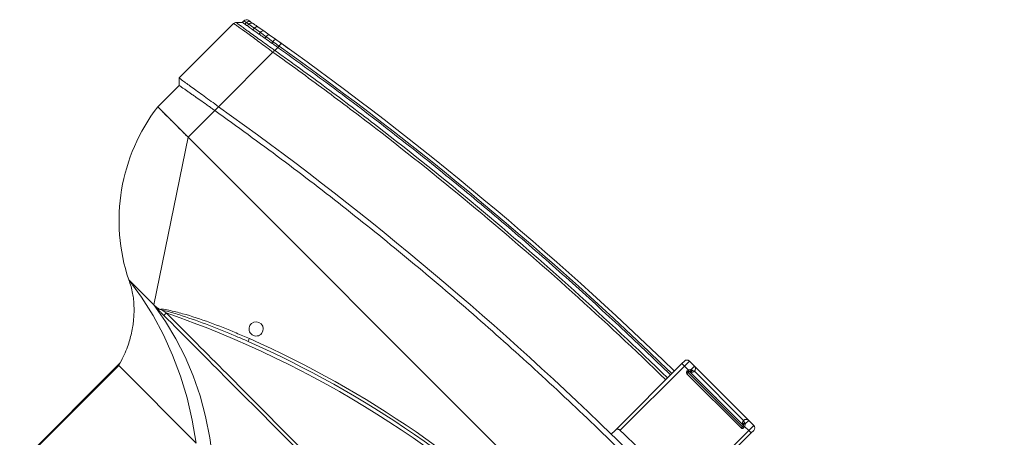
# Model space of a CAD drawing. Header units: millimetres. Extents: x -96593 to 66336, y -23969 to 7139.
# Tile 591 of 656: x 1874 to 1921, y 6290 to 6310. Entities that reach past the tile are written whole.
import ezdxf

# ---------------------------------------------------------------- set-up
doc = ezdxf.new("R2010")
doc.units = ezdxf.units.MM

# ---------------------------------------------------------------- blocks, each defined once
blk = doc.blocks.new('W_Gorny')
at = {"color": 7, "linetype": 'Continuous', "lineweight": 13}
for p, q in [((170.301, 214.424), (170.301, 222.224)), ((170.348, 214.27), (170.348, 222.224)), ((170.301, 214.424), (164.149, 214.424)), ((171.301, 210.624), (171.195, 210.624)), ((176.601, 202.624), (171.301, 210.624)), ((166.115, 208.333), (166.237, 208.382)), ((166.223, 207.917), (166.379, 207.917)), ((176.601, 202.624), (114.001, 202.624)), ((176.601, 200.505), (176.601, 202.624)), ((176.601, 202.624), (179.001, 202.624)), ((179.001, 202.624), (179.001, 200.924)), ((176.601, 200.205), (176.601, 200.505)), ((179.301, 200.624), (179.001, 200.924)), ((179.301, 196.307), (179.301, 200.624)), ((176.601, 195.89), (176.601, 200.205)), ((142.551, 192.024), (142.551, 197.316)), ((142.751, 197.113), (142.751, 192.024)), ((147.851, 192.024), (147.851, 197.113)), ((148.051, 197.616), (148.051, 197.316)), ((148.051, 197.316), (148.051, 192.024)), ((179.001, 195.924), (179.243, 196.166)), ((176.601, 195.89), (176.601, 195.889)), ((176.601, 195.505), (176.601, 195.746)), ((176.601, 195.408), (176.601, 195.505)), ((177.019, 195.473), (177.019, 195.576)), ((177.486, 195.656), (177.486, 195.546)), ((177.486, 195.546), (177.88, 195.609)), ((178.182, 195.478), (177.808, 195.412)), ((177.88, 195.609), (177.88, 195.725)), ((177.88, 195.609), (178.288, 195.675)), ((178.288, 195.797), (178.288, 195.675)), ((178.671, 195.737), (178.671, 195.865)), ((178.671, 195.737), (178.821, 195.762)), ((178.821, 195.892), (178.821, 195.762)), ((179.001, 195.791), (179.001, 195.924)), ((177.447, 195.349), (177.018, 195.276)), ((143.051, 192.107), (143.051, 192.124)), ((143.151, 192.124), (143.051, 192.124)), ((143.151, 192.107), (143.051, 192.107)), ((143.151, 192.224), (147.451, 192.224)), ((143.151, 192.124), (143.151, 192.224)), ((143.151, 192.107), (143.151, 192.124)), ((147.451, 192.124), (143.151, 192.124)), ((147.451, 192.124), (147.451, 192.224)), ((147.451, 192.107), (147.451, 192.124)), ((147.451, 192.124), (147.551, 192.124)), ((147.451, 192.107), (147.551, 192.107)), ((147.551, 192.124), (147.551, 192.107)), ((142.751, 192.024), (142.551, 192.024)), ((142.551, 191.824), (142.551, 192.024)), ((142.751, 192.024), (143.069, 192.024)), ((142.751, 192.024), (142.751, 191.624)), ((143.151, 191.624), (142.751, 191.624)), ((143.151, 192.053), (143.151, 192.044)), ((147.436, 192.024), (143.151, 192.024)), ((143.151, 191.624), (143.151, 191.904)), ((143.218, 191.885), (143.151, 191.904)), ((147.451, 191.624), (143.151, 191.624)), ((143.2, 192.022), (143.201, 192.021)), ((143.351, 191.824), (147.251, 191.824)), ((144.53, 192.019), (144.53, 192.024)), ((144.551, 192.019), (144.551, 192.024)), ((144.919, 192.019), (144.919, 192.024)), ((145.326, 192.019), (145.326, 192.024)), ((145.326, 192.019), (145.342, 192.019)), ((145.342, 192.019), (145.342, 192.024)), ((145.343, 192.019), (145.389, 192.019)), ((146.051, 192.019), (146.051, 192.024)), ((146.073, 192.019), (146.073, 192.024)), ((147.401, 192.021), (147.403, 192.022)), ((147.451, 192.044), (147.451, 192.053)), ((147.451, 191.904), (147.451, 191.624)), ((147.851, 191.624), (147.451, 191.624)), ((147.533, 192.024), (147.851, 192.024)), ((148.051, 192.024), (147.851, 192.024)), ((147.851, 191.624), (147.851, 192.024)), ((148.051, 192.024), (148.051, 191.824))]:
    blk.add_line(p, q, dxfattribs=at)
at = {"color": 7, "linetype": 'Continuous', "lineweight": 13, "flags": 128}
for points in [[(162.844, 214.424), (163.828, 213.674), (164.84, 212.999), (165.875, 212.401), (166.93, 211.882), (168.004, 211.444), (169.092, 211.088), (170.193, 210.814), (171.301, 210.624)], [(173.301, 210.624), (172.102, 210.81), (170.911, 211.081), (169.734, 211.436), (168.572, 211.874), (167.429, 212.393), (166.309, 212.992), (165.215, 213.67), (164.149, 214.424)], [(170.497, 210.649), (170.497, 210.64), (170.497, 210.626), (170.497, 210.606), (170.497, 210.582), (170.497, 210.553), (170.497, 210.521), (170.497, 210.486), (170.497, 210.451)], [(173.301, 210.624), (173.301, 210.624)], [(177.447, 195.349), (177.471, 195.368), (177.487, 195.411), (177.492, 195.474), (177.486, 195.546)], [(177.808, 195.412), (177.843, 195.432), (177.869, 195.476), (177.882, 195.538), (177.88, 195.609)], [(176.635, 195.211), (176.634, 195.215), (176.632, 195.226), (176.629, 195.244), (176.625, 195.269), (176.62, 195.299), (176.614, 195.333), (176.608, 195.37), (176.601, 195.408)], [(143.069, 192.024), (143.081, 192.03), (143.092, 192.035), (143.103, 192.04), (143.114, 192.045), (143.124, 192.049), (143.132, 192.053), (143.14, 192.057), (143.147, 192.06)], [(143.218, 191.885), (143.226, 191.905), (143.233, 191.926), (143.236, 191.947), (143.238, 191.967), (143.236, 191.984), (143.233, 191.997), (143.226, 192.007), (143.218, 192.013)], [(147.385, 192.013), (147.376, 192.007), (147.37, 191.997), (147.366, 191.984), (147.365, 191.967), (147.366, 191.947), (147.37, 191.926), (147.376, 191.905), (147.385, 191.885)], [(147.456, 192.06), (147.463, 192.057), (147.47, 192.053), (147.479, 192.049), (147.489, 192.045), (147.499, 192.04), (147.51, 192.035), (147.522, 192.03), (147.533, 192.024)]]:
    blk.add_lwpolyline(points, dxfattribs=at)
at = {"color": 7, "linetype": 'Continuous', "lineweight": 13}
for centre, radius, start, end in [((145.301, 262.47), 57.8, 244.15669, 295.84331), ((168.651, 201.28), 10.438, 7.3993, 63.5405), ((145.301, 262.502), 58.2, 248.97043, 291.02957), ((145.301, 262.47), 58, 248.97043, 291.02957), ((165.522, 207.964), 0.699, 17.8957, 31.9086), ((166.301, 207.524), 0.4, 101.2547, 78.7453), ((145.301, 386.596), 189.5, 269.22898, 270.77102), ((176.725, 195.376), 0.31, 341.0747, 18.2134), ((178.123, 195.636), 0.169, 290.5271, 13.0789), ((178.489, 195.717), 0.182, 283.9693, 6.258), ((178.632, 195.75), 0.19, 282.0762, 3.4382), ((178.801, 195.791), 0.2, 280.2205, 0), ((145.301, 381.596), 188.8, 270.83458, 279.54278), ((145.301, 381.596), 189, 270.8337, 279.54278), ((143.151, 192.124), 0.1, 90, 180), ((143.251, 192.107), 0.2, 180, 204.4698), ((147.451, 192.124), 0.1, 0, 90), ((147.351, 192.107), 0.2, 335.5302, 0), ((142.751, 191.824), 0.2, 180, 270), ((143.143, 192.043), 0.00885, 7.2934, 68.2975), ((143.142, 192.052), 0.00895, 4.6033, 60.3346), ((142.974, 192.049), 0.229, 320.736, 352.8867), ((143.151, 191.824), 0.2, 270, 0.0009), ((143.171, 192.009), 0.015, 29.0303, 87.6623), ((143.19, 192.004), 0.02, 58.9839, 90), ((147.451, 191.824), 0.2, 179.9991, 270), ((147.629, 192.049), 0.229, 187.1133, 219.264), ((147.413, 192.004), 0.02, 90, 121.0161), ((147.432, 192.009), 0.015, 92.3377, 150.9697), ((147.46, 192.052), 0.00895, 119.6654, 175.3967), ((147.46, 192.043), 0.00885, 111.7025, 172.7066), ((147.851, 191.824), 0.2, 270, 0)]:
    blk.add_arc(centre, radius, start, end, dxfattribs=at)
for points, knots in [([(173.301, 210.624), (173.178, 210.681), (172.936, 210.791), (172.615, 210.999), (172.291, 211.242), (171.969, 211.528), (171.684, 211.826), (171.449, 212.106), (171.236, 212.388), (171.026, 212.706), (170.822, 213.063), (170.633, 213.453), (170.448, 213.91), (170.352, 214.246), (170.301, 214.424)], [0, 0, 0, 0, 0.081243, 0.159496, 0.228668, 0.324664, 0.417114, 0.475875, 0.544111, 0.628925, 0.704327, 0.790663, 0.888837, 1, 1, 1, 1]), ([(146.801, 210.679), (149.701, 210.678), (156, 210.675), (163.898, 210.659), (168.897, 210.651), (170.497, 210.649)], [0, 0, 0, 0, 0.367071, 0.797446, 1, 1, 1, 1]), ([(170.497, 210.451), (168.897, 210.453), (163.898, 210.461), (155.999, 210.513), (149.701, 210.532), (146.801, 210.541)], [0, 0, 0, 0, 0.202565, 0.632935, 1, 1, 1, 1]), ([(170.882, 210.554), (170.862, 210.531), (170.757, 210.408), (170.392, 210.17), (169.598, 209.691), (168.401, 209.098), (167.179, 208.568), (166.434, 208.276), (166.186, 208.179)], [0, 0, 0, 0, 0.01705, 0.0927003, 0.2438059, 0.5463167, 0.8489737, 1, 1, 1, 1]), ([(166.237, 208.382), (166.443, 208.462), (167.144, 208.737), (168.326, 209.238), (169.523, 209.812), (170.343, 210.235), (170.675, 210.443), (170.782, 210.511)], [0, 0, 0, 0, 0.1321475, 0.4492475, 0.766291, 0.924138, 1, 1, 1, 1]), ([(170.497, 210.649), (170.559, 210.649), (170.619, 210.648), (170.74, 210.646), (170.8, 210.645), (170.889, 210.642), (170.919, 210.641), (170.978, 210.639), (171.007, 210.638), (171.064, 210.635), (171.091, 210.633), (171.131, 210.63), (171.145, 210.629), (171.164, 210.627), (171.17, 210.627), (171.183, 210.626), (171.189, 210.625), (171.195, 210.624)], [0, 0, 0, 0, 0.25, 0.25, 0.5, 0.5, 0.625, 0.625, 0.75, 0.75, 0.875, 0.875, 0.9375, 0.9375, 0.96875, 0.96875, 1, 1, 1, 1]), ([(170.882, 210.554), (170.858, 210.543), (170.825, 210.529), (170.792, 210.515), (170.783, 210.511), (170.782, 210.511)], [0, 0, 0, 0, 0.720229, 0.990553, 1, 1, 1, 1]), ([(171.195, 210.624), (171.121, 210.617), (171.013, 210.606), (170.913, 210.567), (170.882, 210.554)], [0, 0, 0, 0, 0.685418, 1, 1, 1, 1]), ([(172.289, 210.624), (172.256, 210.624), (172.223, 210.624), (172.156, 210.624), (172.122, 210.624), (172.019, 210.624), (171.95, 210.624), (171.879, 210.624)], [0, 0, 0, 0, 0.25, 0.25, 0.5, 0.5, 1, 1, 1, 1]), ([(172.879, 210.624), (172.854, 210.624), (172.828, 210.624), (172.773, 210.624), (172.744, 210.624), (172.657, 210.624), (172.595, 210.624), (172.53, 210.624)], [0, 0, 0, 0, 0.25, 0.25, 0.5, 0.5, 1, 1, 1, 1]), ([(173.216, 210.624), (173.206, 210.624), (173.194, 210.624), (173.168, 210.624), (173.154, 210.624), (173.11, 210.624), (173.077, 210.624), (173.041, 210.624)], [0, 0, 0, 0, 0.25, 0.25, 0.5, 0.5, 1, 1, 1, 1]), ([(179.001, 202.624), (179.001, 202.624), (179.001, 202.624), (179, 202.624), (178.997, 202.624), (178.994, 202.624), (178.99, 202.624), (178.985, 202.624), (178.979, 202.624), (178.972, 202.624), (178.964, 202.624), (178.944, 202.624), (178.902, 202.624), (178.822, 202.624), (178.721, 202.624), (178.56, 202.624), (178.31, 202.624), (178.004, 202.624), (177.734, 202.624), (177.521, 202.624), (177.299, 202.624), (177.116, 202.624), (176.977, 202.624), (176.883, 202.624), (176.79, 202.624), (176.696, 202.624), (176.633, 202.624), (176.601, 202.624)], [0, 0, 0, 0, 0.012521, 0.025026, 0.03752, 0.050008, 0.062494, 0.074984, 0.087481, 0.099992, 0.112521, 0.125072, 0.187649, 0.250099, 0.312511, 0.375131, 0.500003, 0.624875, 0.68748, 0.749907, 0.812342, 0.874933, 0.900008, 0.925013, 0.949988, 0.97497, 1, 1, 1, 1]), ([(114.001, 200.505), (115.66, 200.24), (118.977, 199.709), (123.974, 199.082), (128.981, 198.579), (133.997, 198.212), (139.019, 197.978), (144.045, 197.878), (148.931, 197.91), (153.676, 198.063), (158.278, 198.323), (162.874, 198.695), (167.462, 199.182), (172.041, 199.773), (175.081, 200.261), (176.601, 200.505)], [0, 0, 0, 0, 0.080142, 0.160209, 0.240216, 0.320178, 0.400109, 0.480022, 0.559931, 0.633191, 0.70647, 0.77978, 0.853131, 0.926534, 1, 1, 1, 1]), ([(179.301, 200.624), (179.276, 200.624), (179.143, 200.607), (178.79, 200.553), (178.454, 200.499), (178.047, 200.434), (177.596, 200.362), (177.105, 200.284), (176.771, 200.232), (176.601, 200.205)], [0, 0, 0, 0, 0.25, 0.375, 0.5, 0.625, 0.75, 0.875, 1, 1, 1, 1]), ([(176.601, 200.505), (176.671, 200.517), (176.741, 200.529), (176.881, 200.553), (176.95, 200.564), (177.019, 200.576)], [0, 0, 0, 0, 0.5, 0.5, 1, 1, 1, 1]), ([(177.88, 200.725), (177.954, 200.737), (178.025, 200.75), (178.161, 200.774), (178.226, 200.785), (178.288, 200.797)], [0, 0, 0, 0, 0.5, 0.5, 1, 1, 1, 1]), ([(178.671, 200.865), (178.644, 200.86), (178.616, 200.855), (178.558, 200.845), (178.527, 200.839), (178.431, 200.822), (178.362, 200.81), (178.288, 200.797)], [0, 0, 0, 0, 0.25, 0.25, 0.5, 0.5, 1, 1, 1, 1]), ([(179.001, 200.924), (179.001, 200.924), (178.998, 200.924), (178.982, 200.921), (178.971, 200.919), (178.925, 200.911), (178.88, 200.903), (178.821, 200.892)], [0, 0, 0, 0, 0.25, 0.25, 0.5, 0.5, 1, 1, 1, 1]), ([(147.851, 197.113), (147.868, 197.113), (147.883, 197.115), (147.914, 197.123), (147.928, 197.128), (147.954, 197.142), (147.966, 197.15), (147.987, 197.167), (147.996, 197.176), (148.021, 197.205), (148.032, 197.226), (148.048, 197.271), (148.051, 197.293), (148.051, 197.316)], [0, 0, 0, 0, 0.125, 0.125, 0.25, 0.25, 0.375, 0.375, 0.5, 0.5, 0.75, 0.75, 1, 1, 1, 1]), ([(176.601, 195.889), (176.636, 195.894), (176.832, 195.921), (177.188, 195.972), (177.646, 196.039), (178.069, 196.103), (178.397, 196.154), (178.686, 196.201), (178.931, 196.242), (179.132, 196.276), (179.248, 196.297), (179.301, 196.307), (179.301, 196.307), (179.301, 196.307)], [0, 0, 0, 0, 0.024997, 0.143188, 0.261407, 0.379344, 0.497303, 0.569292, 0.688031, 0.806759, 0.903387, 0.999999, 1, 1, 1, 1]), ([(179.243, 196.166), (179.243, 196.166), (179.243, 196.166), (179.198, 196.164), (179.091, 196.149), (178.901, 196.121), (178.664, 196.085), (178.382, 196.039), (178.06, 195.987), (177.644, 195.918), (177.193, 195.843), (176.839, 195.785), (176.641, 195.753), (176.602, 195.747)], [0, 0, 0, 0, 0.000001, 0.09489, 0.189789, 0.308179, 0.426579, 0.498578, 0.616669, 0.734742, 0.852883, 0.971001, 1, 1, 1, 1]), ([(179.243, 196.166), (179.245, 196.168), (179.263, 196.187), (179.293, 196.232), (179.298, 196.281), (179.301, 196.307)], [0, 0, 0, 0, 0.070465, 0.500366, 1, 1, 1, 1]), ([(148.051, 193.299), (152.834, 193.368), (157.614, 193.62), (164.759, 194.268), (167.136, 194.53), (170.693, 194.989), (171.877, 195.154), (174.241, 195.505), (175.422, 195.692), (176.601, 195.89)], [0, 0, 0, 0, 0.5, 0.5, 0.75, 0.75, 0.875, 0.875, 1, 1, 1, 1]), ([(176.601, 195.746), (176.307, 195.696), (176.012, 195.648), (175.422, 195.551), (174.536, 195.409), (173.65, 195.273), (171.877, 195.01), (170.693, 194.846), (167.136, 194.387), (164.759, 194.126), (157.613, 193.478), (152.834, 193.227), (148.051, 193.157)], [0, 0, 0, 0, 0.03125, 0.03125, 0.0625, 0.125, 0.125, 0.25, 0.25, 0.5, 0.5, 1, 1, 1, 1]), ([(148.051, 192.916), (149.389, 192.943), (152.063, 192.999), (156.073, 193.19), (160.078, 193.46), (164.143, 193.822), (168.264, 194.281), (172.44, 194.834), (175.214, 195.282), (176.601, 195.505)], [0, 0, 0, 0, 0.139837, 0.2797, 0.419605, 0.559567, 0.706273, 0.853078, 1, 1, 1, 1]), ([(176.602, 195.747), (176.602, 195.75), (176.607, 195.768), (176.607, 195.814), (176.603, 195.863), (176.601, 195.889)], [0, 0, 0, 0, 0.068942, 0.498545, 1, 1, 1, 1]), ([(177.019, 195.576), (176.942, 195.563), (176.803, 195.539), (176.663, 195.516), (176.601, 195.505)], [0, 0, 0, 0, 0.558376, 1, 1, 1, 1]), ([(176.601, 195.408), (176.601, 195.408), (176.742, 195.426), (176.88, 195.449), (177.019, 195.473)], [0, 0, 0, 0, 0.000014, 1, 1, 1, 1]), ([(177.88, 195.725), (177.809, 195.712), (177.682, 195.69), (177.546, 195.667), (177.486, 195.656)], [0, 0, 0, 0, 0.559636, 1, 1, 1, 1]), ([(178.533, 195.54), (178.483, 195.531), (178.381, 195.513), (178.249, 195.49), (178.183, 195.478)], [0, 0, 0, 0, 0.495647, 1, 1, 1, 1]), ([(178.671, 195.865), (178.645, 195.86), (178.535, 195.84), (178.402, 195.817), (178.289, 195.797), (178.288, 195.797)], [0.3353324, 0.3353324, 0.3353324, 0.3353324, 0.375, 0.5, 0.5014146, 0.5014146, 0.5014146, 0.5014146]), ([(178.837, 195.595), (178.837, 195.595), (178.833, 195.594), (178.819, 195.591), (178.809, 195.59), (178.767, 195.582), (178.726, 195.575), (178.672, 195.565)], [0, 0, 0, 0, 0.25, 0.25, 0.5, 0.5, 1, 1, 1, 1]), ([(179.001, 195.924), (178.992, 195.923), (178.974, 195.919), (178.868, 195.9), (178.821, 195.892)], [0, 0, 0, 0, 0.560607, 1, 1, 1, 1]), ([(178.821, 195.762), (178.861, 195.768), (178.943, 195.782), (178.994, 195.79), (178.999, 195.791), (179.001, 195.791)], [0, 0, 0, 0, 0.380396, 0.769708, 1, 1, 1, 1]), ([(176.633, 195.211), (176.586, 195.203), (176.477, 195.184), (176.266, 195.149), (176.115, 195.124), (176.05, 195.114)], [0, 0, 0, 0, 0.30666, 0.705373, 1, 1, 1, 1]), ([(176.843, 195.246), (176.833, 195.245), (176.814, 195.241), (176.731, 195.227), (176.657, 195.215), (176.647, 195.213)], [0, 0, 0, 0, 0.464947, 0.930171, 1, 1, 1, 1]), ([(143.151, 192.107), (143.151, 192.107), (143.151, 192.089), (143.151, 192.071), (143.151, 192.053)], [0, 0, 0, 0, 0.010063, 1, 1, 1, 1]), ([(147.451, 192.053), (147.451, 192.071), (147.451, 192.089), (147.451, 192.107), (147.451, 192.107)], [0, 0, 0, 0, 0.989937, 1, 1, 1, 1]), ([(143.151, 191.904), (143.132, 191.919), (143.116, 191.937), (143.088, 191.978), (143.077, 192.001), (143.069, 192.024)], [0, 0, 0, 0, 0.5, 0.5, 1, 1, 1, 1]), ([(143.146, 192.051), (143.145, 192.047), (143.146, 192.041), (143.15, 192.03), (143.154, 192.025), (143.163, 192.018), (143.168, 192.017), (143.177, 192.016), (143.181, 192.016), (143.184, 192.017)], [0, 0, 0, 0, 0.25, 0.25, 0.5, 0.5, 0.75, 0.75, 1, 1, 1, 1]), ([(143.171, 192.024), (143.17, 192.024), (143.167, 192.025), (143.162, 192.027), (143.158, 192.029), (143.156, 192.032), (143.154, 192.034), (143.153, 192.037), (143.152, 192.039), (143.151, 192.042), (143.151, 192.043), (143.151, 192.044)], [0, 0, 0, 0, 0.284033, 0.478228, 0.589269, 0.642725, 0.718959, 0.769428, 0.850788, 0.889603, 1, 1, 1, 1]), ([(143.171, 192.024), (143.177, 192.024), (143.187, 192.024), (143.189, 192.024), (143.19, 192.024)], [0, 0, 0, 0, 0.605387, 1, 1, 1, 1]), ([(143.2, 192.022), (143.199, 192.021), (143.199, 192.02), (143.189, 192.018), (143.184, 192.017)], [0, 0, 0, 0, 0.406789, 1, 1, 1, 1]), ([(143.218, 192.013), (143.23, 192.008), (143.261, 191.995), (143.306, 191.957), (143.329, 191.919), (143.344, 191.88), (143.35, 191.855), (143.351, 191.838), (143.351, 191.831), (143.351, 191.828), (143.351, 191.826), (143.351, 191.825), (143.351, 191.825), (143.351, 191.825), (143.351, 191.824), (143.351, 191.824), (143.351, 191.824)], [0, 0, 0, 0, 0.101646, 0.264384, 0.491837, 0.527473, 0.731563, 0.825903, 0.850058, 0.922941, 0.940944, 0.965042, 0.971052, 0.981332, 0.983905, 1, 1, 1, 1]), ([(143.351, 191.824), (143.351, 191.824), (143.351, 191.824), (143.351, 191.824), (143.351, 191.824), (143.351, 191.824), (143.351, 191.824), (143.351, 191.824), (143.351, 191.824), (143.351, 191.825), (143.351, 191.825), (143.35, 191.826), (143.347, 191.828), (143.342, 191.832), (143.33, 191.841), (143.307, 191.856), (143.261, 191.875), (143.23, 191.882), (143.218, 191.885)], [0, 0, 0, 0, 0.015245, 0.043072, 0.055984, 0.056099, 0.073111, 0.082762, 0.108485, 0.142985, 0.181077, 0.242433, 0.329971, 0.466232, 0.490139, 0.737074, 0.900703, 1, 1, 1, 1]), ([(147.251, 191.824), (147.251, 191.824), (147.251, 191.824), (147.251, 191.825), (147.251, 191.825), (147.251, 191.825), (147.251, 191.826), (147.251, 191.828), (147.251, 191.831), (147.252, 191.838), (147.253, 191.855), (147.261, 191.893), (147.288, 191.946), (147.331, 191.987), (147.367, 192.007), (147.383, 192.012), (147.385, 192.013)], [0, 0, 0, 0, 0.016096, 0.018668, 0.028948, 0.034959, 0.059057, 0.07706, 0.149944, 0.1741, 0.26844, 0.472533, 0.673215, 0.868498, 0.984749, 1, 1, 1, 1]), ([(147.311, 191.862), (147.304, 191.859), (147.283, 191.848), (147.264, 191.835), (147.255, 191.828), (147.253, 191.826), (147.252, 191.825), (147.252, 191.825), (147.251, 191.824), (147.251, 191.824), (147.251, 191.824), (147.251, 191.824), (147.251, 191.824), (147.251, 191.824), (147.251, 191.824), (147.251, 191.824), (147.251, 191.824)], [0, 0, 0, 0, 0.115828, 0.387717, 0.566663, 0.681623, 0.7622, 0.812223, 0.857531, 0.891312, 0.903987, 0.926328, 0.926479, 0.943435, 0.979979, 1, 1, 1, 1]), ([(147.385, 191.885), (147.383, 191.884), (147.367, 191.881), (147.34, 191.874), (147.32, 191.866), (147.311, 191.862)], [0, 0, 0, 0, 0.061636, 0.538328, 1, 1, 1, 1]), ([(147.451, 191.904), (147.451, 191.904), (147.429, 191.895), (147.407, 191.89), (147.385, 191.885)], [0, 0, 0, 0, 0.007287, 1, 1, 1, 1]), ([(147.419, 192.017), (147.413, 192.018), (147.404, 192.02), (147.403, 192.021), (147.403, 192.022)], [0, 0, 0, 0, 0.593211, 1, 1, 1, 1]), ([(147.413, 192.024), (147.414, 192.024), (147.416, 192.024), (147.426, 192.024), (147.431, 192.024)], [0, 0, 0, 0, 0.394613, 1, 1, 1, 1]), ([(147.419, 192.017), (147.422, 192.016), (147.426, 192.016), (147.435, 192.017), (147.44, 192.018), (147.449, 192.025), (147.453, 192.03), (147.457, 192.041), (147.457, 192.047), (147.457, 192.051)], [0, 0, 0, 0, 0.25, 0.25, 0.5, 0.5, 0.75, 0.75, 1, 1, 1, 1]), ([(147.451, 192.044), (147.451, 192.043), (147.451, 192.041), (147.45, 192.037), (147.449, 192.035), (147.448, 192.033), (147.446, 192.03), (147.442, 192.027), (147.438, 192.025), (147.434, 192.024), (147.432, 192.024), (147.431, 192.024)], [0, 0, 0, 0, 0.137248, 0.214286, 0.255192, 0.334052, 0.365888, 0.490941, 0.649207, 0.858819, 1, 1, 1, 1]), ([(147.533, 192.024), (147.525, 192.001), (147.515, 191.978), (147.487, 191.937), (147.471, 191.919), (147.451, 191.904)], [0, 0, 0, 0, 0.5, 0.5, 1, 1, 1, 1])]:
    blk.add_open_spline(points, degree=3, knots=knots, dxfattribs=at)
for points in [[(170.782, 210.511), (170.687, 210.491), (170.592, 210.471), (170.497, 210.451)], [(171.879, 210.624), (171.692, 210.624), (171.497, 210.624), (171.301, 210.624)], [(172.53, 210.624), (172.454, 210.624), (172.373, 210.624), (172.289, 210.624)], [(173.041, 210.624), (172.993, 210.624), (172.939, 210.624), (172.879, 210.624)], [(173.301, 210.624), (173.301, 210.624), (173.272, 210.624), (173.216, 210.624)], [(177.486, 200.656), (177.334, 200.63), (177.178, 200.603), (177.019, 200.576)], [(177.88, 200.725), (177.755, 200.703), (177.623, 200.68), (177.486, 200.656)], [(178.821, 200.892), (178.778, 200.884), (178.728, 200.875), (178.671, 200.865)], [(148.051, 197.616), (157.604, 197.755), (167.148, 198.618), (176.601, 200.205)], [(142.551, 197.616), (144.385, 197.589), (146.218, 197.589), (148.051, 197.616)], [(179.243, 196.166), (179.243, 196.166), (179.243, 196.166), (179.243, 196.166)], [(179.301, 196.307), (179.301, 196.307), (179.301, 196.307), (179.301, 196.307)], [(176.602, 195.747), (176.601, 195.747), (176.601, 195.746), (176.601, 195.746)], [(177.019, 195.576), (177.178, 195.603), (177.334, 195.63), (177.486, 195.656)], [(177.019, 195.473), (177.179, 195.498), (177.335, 195.522), (177.486, 195.546)], [(177.808, 195.412), (177.693, 195.392), (177.573, 195.371), (177.447, 195.349)], [(177.88, 195.725), (178.028, 195.751), (178.164, 195.775), (178.288, 195.797)], [(178.288, 195.675), (178.437, 195.699), (178.565, 195.72), (178.671, 195.737)], [(178.672, 195.565), (178.632, 195.558), (178.586, 195.55), (178.533, 195.54)], [(178.821, 195.892), (178.778, 195.884), (178.728, 195.875), (178.671, 195.865)], [(177.017, 195.276), (176.891, 195.254), (176.763, 195.233), (176.635, 195.211)], [(143.147, 192.06), (143.15, 192.077), (143.151, 192.092), (143.151, 192.107)], [(147.456, 192.06), (147.453, 192.077), (147.451, 192.092), (147.451, 192.107)], [(143.146, 192.051), (143.146, 192.054), (143.147, 192.057), (143.147, 192.06)], [(143.218, 192.013), (143.213, 192.015), (143.207, 192.017), (143.201, 192.021)], [(147.385, 192.013), (147.39, 192.015), (147.395, 192.017), (147.401, 192.021)], [(147.456, 192.06), (147.456, 192.057), (147.457, 192.054), (147.457, 192.051)]]:
    blk.add_open_spline(points, degree=3, dxfattribs=at)

msp = doc.modelspace()

# ---------------------------------------------------------------- block references
at = {"color": 0, "xscale": 0.8500000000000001, "yscale": 0.8500000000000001, "zscale": 0.8500000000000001, "rotation": 135.000000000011}
msp.add_blockref('W_Gorny', (2109.706, 6319.58), dxfattribs=at)

doc.saveas('drawing.dxf')
